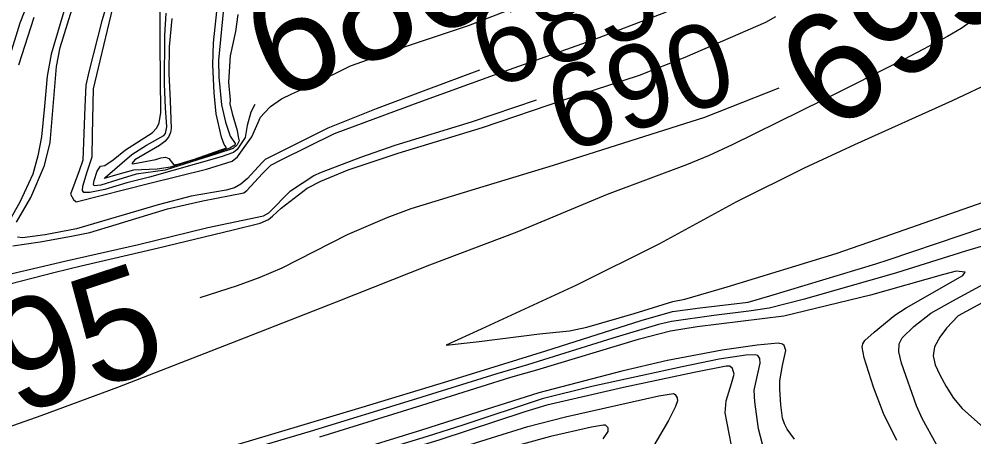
# Model space of a CAD drawing. Extents: x -291892836 to 2945206, y -477993085 to 1832792.
# Drawn here: x 1851407.4 to 1851693.8, y 544112.7 to 544238.1 of the extents above; entities that cross this region are included whole.
import ezdxf

# ---------------------------------------------------------------- set-up
doc = ezdxf.new("R2010")
doc.units = 0
doc.layers.add('DT_X_Contour_Minor', color=7, linetype='Continuous')
doc.layers.add('DT_X_Terrain_Ground_Line', color=7, linetype='Continuous')

msp = doc.modelspace()

# ---------------------------------------------------------------- linework, layer by layer
at = {"layer": 'DT_X_Contour_Minor'}
for points in [[(1851473.03, 544239.51), (1851472.3, 544234.37), (1851470.7, 544227.11), (1851470.23, 544219.16), (1851470.71, 544213.82), (1851470.58, 544212.7), (1851471.34, 544209.82), (1851472.75, 544204.68), (1851473.12, 544202.76), (1851473.37, 544201.54), (1851472.79, 544200.33), (1851471.56, 544199.31), (1851466.71, 544197.67), (1851451.15, 544192.78), (1851442.49, 544191.6), (1851437.02, 544189.84), (1851431.86, 544188.29), (1851429.87, 544188.12), (1851429.67, 544188.44), (1851429.86, 544189.66), (1851430.77, 544192.47), (1851431.76, 544193.99), (1851433.09, 544194.21), (1851435.59, 544195.89), (1851439.25, 544198.89), (1851447.34, 544204), (1851448.69, 544205.5), (1851449.43, 544207.01), (1851449.87, 544210.08), (1851449.72, 544230.82), (1851449.72, 544256.31)], [(1851412.58, 544249.66), (1851407.61, 544236.87), (1851404.26, 544226.14)], [(1851478.05, 544212.52), (1851476.93, 544210.15), (1851475.78, 544206.18), (1851475.18, 544202.54), (1851472.8, 544198.95), (1851471.71, 544198.12), (1851468.01, 544196.81), (1851446.49, 544190.65), (1851439.68, 544188.94), (1851433.13, 544187.02), (1851428.63, 544186.04), (1851426.85, 544186.1), (1851426.45, 544186.68), (1851426.49, 544188.01), (1851427.76, 544192.25), (1851429.28, 544196.78), (1851429.39, 544203.49), (1851429.67, 544217.21), (1851431.68, 544225.54), (1851437.2, 544248.68)], [(1851761.6, 544248.69), (1851735.43, 544236.06), (1851715.03, 544226.43), (1851699.52, 544219.38), (1851687.28, 544213.58), (1851657.96, 544200.39), (1851642.9, 544193.34), (1851622.56, 544183.28), (1851599.45, 544170.67), (1851574.61, 544158.3), (1851546, 544145.08), (1851535.48, 544140.27), (1851545.35, 544141.39), (1851563.49, 544143.64), (1851572.51, 544144.56), (1851577.67, 544145.61), (1851591.83, 544149.73), (1851603.5, 544153.32), (1851607.02, 544154.06), (1851619.76, 544157.73), (1851652.44, 544167.79), (1851666.89, 544172.72), (1851696.51, 544183.18), (1851719.47, 544191.24)], [(1851701.81, 544242.92), (1851692.99, 544237.39), (1851689.94, 544235.33), (1851685.86, 544232.88), (1851672.96, 544226.1), (1851648.68, 544213.9), (1851621.28, 544200.35), (1851614.41, 544197.2), (1851607.53, 544194.36), (1851583.78, 544185.51), (1851556.7, 544174.12), (1851530.45, 544164.25), (1851502.49, 544153.19), (1851472.56, 544141.47), (1851436.91, 544127.59), (1851413.91, 544119.01), (1851376.2, 544105.75), (1851343.56, 544094.54), (1851329.79, 544091.13), (1851296.36, 544083.01), (1851285.66, 544080.19), (1851270.99, 544072.75)], [(1851421.62, 544243.06), (1851417, 544227.58), (1851415.81, 544220.97), (1851414.96, 544212), (1851414.06, 544202.73), (1851413.05, 544197.03), (1851411.49, 544191.59), (1851407.59, 544183.18), (1851401.26, 544172.12)], [(1851406.65, 544177.14), (1851410.9, 544184.55), (1851414.99, 544194.22), (1851416.69, 544201.1), (1851418.61, 544223.9), (1851419.73, 544229.55), (1851424.15, 544243.89)], [(1851453.16, 544238.25), (1851452.35, 544229.74), (1851452.25, 544221.8), (1851452.66, 544213.63), (1851453.03, 544205.27), (1851452.76, 544204.05), (1851452.17, 544202.71), (1851451.11, 544201.36), (1851449.51, 544200.14), (1851442.08, 544195.84), (1851441.17, 544194.75), (1851441.5, 544194.66), (1851448.4, 544196), (1851449.92, 544196.49), (1851451.26, 544196.65), (1851452.28, 544196.27), (1851453.43, 544194.89), (1851453.82, 544194.38), (1851455.42, 544194.69), (1851459.95, 544196.12), (1851469.57, 544199.47), (1851469.46, 544199.69), (1851468.9, 544200.49), (1851468.13, 544202.71), (1851466.49, 544209.67), (1851465.89, 544215.94), (1851465.48, 544224.4), (1851465.73, 544230.97), (1851467.04, 544243.16)], [(1851405.48, 544170.1), (1851413.67, 544171.29), (1851423.11, 544172.93), (1851428.64, 544174.1), (1851436.54, 544176.5), (1851451.85, 544181.13), (1851462.53, 544183.57), (1851474.83, 544185.95), (1851475.74, 544186.71), (1851480.42, 544191.82), (1851482.86, 544194.24), (1851486.17, 544196.01), (1851501.95, 544203.73), (1851526, 544212.73), (1851551.09, 544221.82), (1851563.74, 544226.33), (1851579.27, 544231.74), (1851601.56, 544240.31)], [(1851433.49, 544241.9), (1851432.18, 544237.62), (1851428.3, 544222.3), (1851427.45, 544218.25), (1851427.06, 544211.76), (1851426.46, 544195.77), (1851425.44, 544192.57), (1851422.84, 544185.53), (1851423.67, 544184.01), (1851424.46, 544183.27), (1851446.64, 544188.9), (1851463.58, 544193.09), (1851471.28, 544195.43), (1851472.93, 544196.82), (1851476.42, 544201.63), (1851477.19, 544202.75), (1851479.81, 544208.64), (1851481.01, 544209.96), (1851482.75, 544211.9), (1851486.11, 544214.21), (1851489.16, 544215.7), (1851495.53, 544218.49), (1851506.81, 544224.1), (1851522.96, 544229.77), (1851542.15, 544236.15), (1851554.86, 544241.08)], [(1851468.7, 544241.33), (1851467.22, 544225.74), (1851467.3, 544220.73), (1851468.05, 544212.36), (1851469.34, 544207.15), (1851470.72, 544202.93), (1851472.17, 544200.76), (1851472.08, 544200.24), (1851470.6, 544199.4), (1851466.9, 544198.05), (1851452.81, 544193.64), (1851448.8, 544193.11), (1851441.73, 544192.78), (1851436.98, 544191.5), (1851432.91, 544190.31), (1851433.21, 544190.6), (1851441.16, 544197.48), (1851445.61, 544200.26), (1851450.79, 544203.15), (1851451.3, 544203.82), (1851451.65, 544205.73), (1851451.33, 544211.46), (1851450.99, 544218.57), (1851451.11, 544233.19), (1851451.52, 544239.88)], [(1851401.44, 544157.81), (1851417.78, 544162.08), (1851425.99, 544164.09), (1851448.79, 544169.34), (1851471.58, 544174.88), (1851479.73, 544176.9), (1851482.19, 544177.96), (1851483.42, 544178.99), (1851485.99, 544181.37), (1851493.78, 544187.33), (1851497.84, 544189.52), (1851506.1, 544192.84), (1851521.11, 544197.84), (1851546.34, 544205.55), (1851571.04, 544214.01), (1851593.46, 544221.31), (1851607.13, 544226.66), (1851631.38, 544237.16), (1851634.41, 544238.93)], [(1851411.78, 544238.64), (1851407.21, 544224.27)], [(1851545.47, 544222.79), (1851529.36, 544216.78), (1851514.51, 544211.23), (1851500.01, 544205.41), (1851481.14, 544196.01), (1851480.21, 544194.96), (1851475.86, 544190.25), (1851473.85, 544188.54), (1851472.04, 544187.48), (1851469.46, 544186.77), (1851458.95, 544184.92), (1851449.05, 544182.39), (1851424.59, 544175.16), (1851415.23, 544173.35), (1851408.39, 544172.49), (1851406.87, 544172.67)], [(1851635.3, 544217.39), (1851620.61, 544211.61), (1851612.92, 544208.59), (1851596.86, 544203.46), (1851567.57, 544194.21), (1851544.15, 544187.07), (1851524.85, 544181.13), (1851517.69, 544178.45), (1851505.81, 544173.32), (1851486.2, 544163.41), (1851479.64, 544160.6), (1851472.77, 544158.05), (1851461.56, 544154.41)], [(1851396.68, 544159.71), (1851421.46, 544165.61), (1851443.18, 544170.51), (1851464.02, 544175.54), (1851480.66, 544179.1), (1851482.24, 544179.92), (1851488.74, 544186.55), (1851495.83, 544191.13), (1851498.07, 544192.16), (1851509.85, 544196.68), (1851520.22, 544200.23), (1851543.09, 544207.25), (1851562.58, 544213.88)], [(1851392.41, 544086.84), (1851418.37, 544094.46), (1851450.74, 544103.97), (1851476.54, 544111.57), (1851510.28, 544121.6), (1851535.98, 544129.48), (1851565.37, 544138.53), (1851593.99, 544147.69), (1851603.37, 544150.32), (1851611.62, 544151.44), (1851626.11, 544153.15), (1851632.6, 544155.03), (1851664.32, 544164.66), (1851668.06, 544165.83), (1851689.97, 544173.25), (1851720.33, 544183.6)], [(1851703.06, 544171.99), (1851691.27, 544168.51), (1851670.54, 544161.91), (1851642.98, 544154.06), (1851632.4, 544151.31), (1851626.29, 544150.5), (1851615.79, 544149.15), (1851603.07, 544147.38), (1851599.13, 544146.45), (1851585.52, 544142.31), (1851559.88, 544134.39), (1851550.66, 544131.6), (1851526.58, 544124.13), (1851494.64, 544114.33), (1851467.31, 544106.24), (1851441.2, 544098.51), (1851407.98, 544088.68), (1851390.65, 544083.47), (1851371.94, 544077.76)], [(1851670.63, 544111.6), (1851666.67, 544119.79), (1851663.62, 544127.64), (1851660.83, 544136.44), (1851660.23, 544139.63), (1851660.44, 544140.65), (1851661.1, 544141.63), (1851663.84, 544144.15), (1851670.09, 544149.22), (1851673.48, 544151.43), (1851690.48, 544161.2), (1851691.15, 544162.15), (1851688.47, 544162.49), (1851684.63, 544161.46), (1851662.77, 544155.27), (1851636.8, 544148.95), (1851610.75, 544145.73), (1851602.78, 544144.45), (1851593.1, 544141.95), (1851562.54, 544132.77), (1851554.78, 544130.5), (1851528.09, 544122.13), (1851497.5, 544112.66)], [(1851695.89, 544077.95), (1851691.85, 544088.06), (1851686.68, 544102.26), (1851682.54, 544110.48), (1851678.23, 544118.24), (1851676.59, 544122.08), (1851672.01, 544134.84), (1851671.25, 544138.23), (1851671.35, 544140.67), (1851672.24, 544142.44), (1851675.71, 544145.85), (1851680.9, 544149.85), (1851687.43, 544153.59), (1851697.91, 544159.21)], [(1851697.37, 544153.57), (1851689.03, 544149.1), (1851685.59, 544145.31), (1851683.52, 544142.61), (1851682, 544139.75), (1851681.58, 544137.06), (1851682.19, 544134.36), (1851683.55, 544131.35), (1851685.44, 544127.89), (1851687.7, 544124.34), (1851690.21, 544121.26), (1851697.54, 544114.76)], [(1851640, 544112.04), (1851637.75, 544115.05), (1851636.93, 544116.62), (1851636.39, 544118.35), (1851635.84, 544122.34), (1851635.52, 544127.07), (1851635.59, 544129.54), (1851636.37, 544134.11), (1851637.32, 544138.65), (1851636.86, 544140.11), (1851636.33, 544140.59), (1851635.02, 544140.83), (1851628.72, 544140.24), (1851618.28, 544138.79), (1851601.91, 544135.63), (1851588.12, 544132.42), (1851563.26, 544125.9), (1851547.5, 544120.97), (1851528.04, 544114.73), (1851504.81, 544107.54)], [(1851630.4, 544110.58), (1851629.16, 544115.15), (1851628.02, 544123.2), (1851627.89, 544126.77), (1851629.62, 544134.83), (1851629.54, 544136.23), (1851628.94, 544137.12), (1851628.27, 544137.39), (1851625.38, 544137.22), (1851617.37, 544136.06), (1851606.23, 544133.79), (1851579.2, 544127.8), (1851564.26, 544124.18), (1851540.5, 544116.29), (1851529.79, 544112.87), (1851502.9, 544104.6)], [(1851624.31, 544099.99), (1851623.08, 544101.68), (1851622.28, 544103.96), (1851619.17, 544119.94), (1851619.48, 544123.57), (1851621.03, 544128.76), (1851621.86, 544131.53), (1851621.41, 544133.2), (1851620.59, 544133.9), (1851619.46, 544133.95), (1851609.88, 544132.08), (1851588.64, 544127.54), (1851565.68, 544122.2), (1851559.1, 544120.23), (1851533.26, 544111.78), (1851506.38, 544103.51), (1851481.13, 544095.49), (1851455.63, 544087.61), (1851431.51, 544080.53), (1851405.88, 544073.08)], [(1851538.17, 544109.02), (1851560.02, 544115.86), (1851571.23, 544118.72), (1851599.26, 544125.05), (1851603.63, 544125.74), (1851604.12, 544125.49), (1851604.78, 544124.41), (1851604.9, 544123.52), (1851604.26, 544121.88), (1851602.16, 544117.67), (1851597.05, 544108.9)], [(1851582.59, 544112.12), (1851584.11, 544114.34), (1851584.04, 544115.43), (1851583.27, 544116.2), (1851582.65, 544116.26), (1851579.06, 544115.67), (1851566.8, 544112.83), (1851549.97, 544108.23)]]:
    msp.add_lwpolyline(points, dxfattribs=at)

# ---------------------------------------------------------------- texts
at = {"layer": 'DT_X_Terrain_Ground_Line'}
for s, height, rotation, p in [('680', 33, 22.9126, (1851484.39, 544212.9)), ('695', 33, 36.3484, (1851651.31, 544203.09)), ('685', 25, 19.641, (1851548.52, 544216.82)), ('690', 25, 17.7903, (1851570.87, 544197.78)), ('695', 33, 18.2201, (1851383.2, 544111.43))]:
    msp.add_text(s, height=height, rotation=rotation, dxfattribs=at).set_placement(p)

doc.saveas('drawing.dxf')
